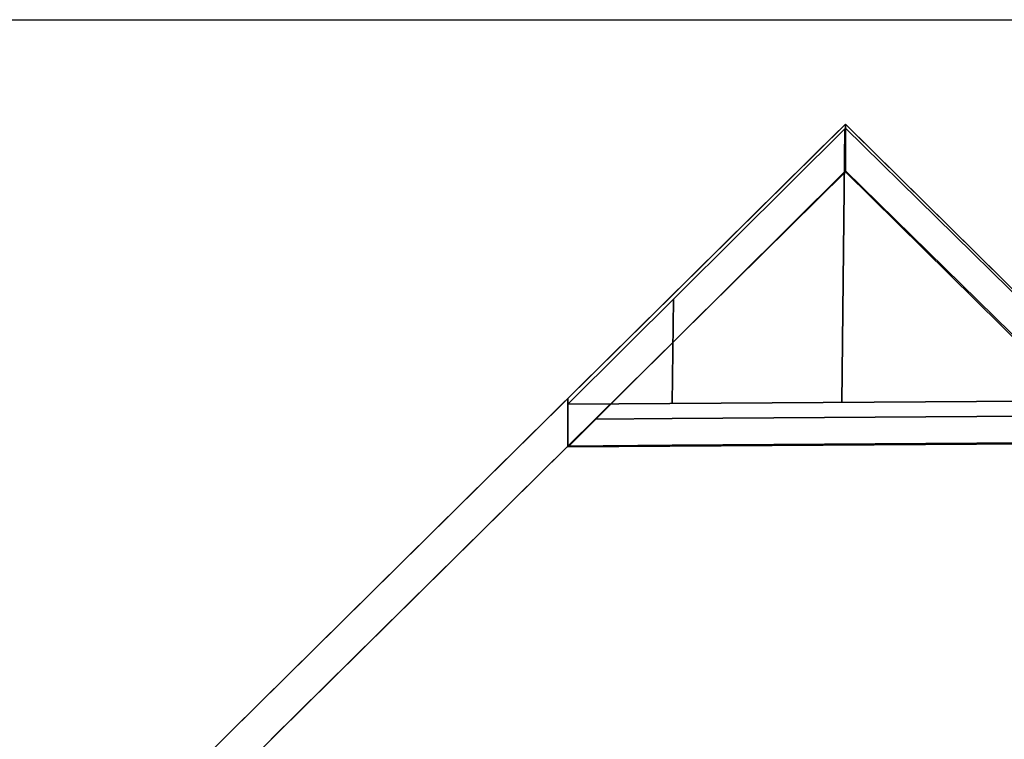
# Model space of a CAD drawing. Extents: x -350 to 540, y -53 to 541.
# Tile 487 of 569: x 206 to 264, y 239 to 281. Entities that reach past the tile are written whole.
import ezdxf

# ---------------------------------------------------------------- set-up
doc = ezdxf.new("R2010")
doc.units = 0
doc.layers.get('0').update_dxf_attribs({"lineweight": 35})
doc.layers.add('_3d_View_', color=7, linetype='Continuous')
doc.layers.add('A_Aussenwand-A06HSWU6NL', color=3, linetype='Continuous', lineweight=35, true_color=0x00ff00)
doc.layers.add('A_Dach', color=1, linetype='Continuous', lineweight=35, true_color=0xff0000)

# ---------------------------------------------------------------- blocks, each defined once
blk = doc.blocks.new('Referenz-A06HSWU8NL', base_point=(178.421, 198.202))
at = {"layer": 'A_Aussenwand-A06HSWU6NL', "color": 0, "linetype": 'ByBlock', "ltscale": 0.35}
for p, q in [((240.102, 257.786), (229.615, 247.419)), ((240.102, 257.786), (238.51, 256.212)), ((240.102, 257.786), (238.51, 256.212)), ((240.102, 257.752), (238.51, 256.168)), ((240.102, 257.752), (238.51, 256.168)), ((240.102, 257.752), (240.102, 257.786)), ((244.615, 257.783), (240.102, 257.752)), ((240.102, 257.752), (240.102, 257.752)), ((269.552, 257.951), (244.615, 257.783)), ((238.51, 256.212), (229.615, 247.419)), ((238.51, 256.168), (238.51, 256.212)), ((244.615, 256.209), (238.51, 256.168)), ((238.51, 256.168), (238.51, 256.168)), ((271.144, 256.388), (244.615, 256.209)), ((229.615, 247.419), (188.666, 206.941)), ((229.615, 247.419), (188.666, 206.941))]:
    blk.add_line(p, q, dxfattribs=at)
at = {"layer": 'A_Dach', "color": 0, "linetype": 'ByBlock', "ltscale": 0.35}
for p, q in [((254.827, 275.155), (178.421, 199.625)), ((254.827, 275.155), (178.421, 199.625)), ((254.827, 275.155), (178.421, 199.625)), ((254.827, 275.155), (178.421, 199.625)), ((254.827, 275.155), (178.421, 199.625)), ((254.827, 275.155), (178.421, 199.625)), ((254.827, 275.155), (178.421, 199.625)), ((254.827, 275.155), (238.463, 258.978)), ((254.827, 275.155), (238.463, 258.978)), ((271.191, 258.978), (254.827, 275.155)), ((254.827, 275.155), (254.827, 275.155)), ((254.827, 272.342), (254.827, 275.155)), ((271.191, 258.978), (254.827, 275.155)), ((254.827, 275.155), (254.827, 272.342)), ((254.827, 272.342), (254.827, 275.155)), ((254.827, 275.155), (254.827, 275.155)), ((254.827, 275.155), (331.233, 199.625)), ((254.827, 275.155), (331.233, 199.625)), ((254.827, 275.155), (331.233, 199.625)), ((254.827, 275.155), (331.233, 199.625)), ((254.827, 275.155), (331.233, 199.625)), ((254.827, 275.155), (331.233, 199.625)), ((254.827, 275.155), (331.233, 199.625)), ((254.827, 275.155), (254.827, 275.155)), ((254.827, 272.342), (254.827, 275.155)), ((254.827, 275.155), (254.827, 275.155)), ((254.827, 275.155), (254.827, 272.342)), ((254.827, 272.342), (254.827, 275.155)), ((254.444, 274.776), (178.421, 199.625)), ((238.463, 258.626), (254.827, 274.907)), ((238.463, 258.626), (254.827, 274.907)), ((254.608, 258.735), (254.799, 274.88)), ((254.827, 274.907), (271.191, 258.847)), ((254.827, 272.402), (254.827, 274.907)), ((254.827, 272.402), (254.827, 274.907)), ((254.827, 274.907), (271.191, 258.847)), ((254.827, 274.907), (254.827, 272.402)), ((255.21, 274.776), (331.233, 199.625)), ((238.463, 256.121), (254.827, 272.402)), ((254.827, 272.402), (238.463, 256.121)), ((254.827, 272.342), (238.463, 256.166)), ((238.463, 256.166), (254.827, 272.342)), ((254.827, 272.402), (271.191, 256.342)), ((271.191, 256.342), (254.827, 272.402)), ((271.191, 256.166), (254.827, 272.342)), ((254.827, 272.342), (254.827, 272.342)), ((254.827, 272.342), (271.191, 256.166)), ((254.827, 272.342), (254.827, 272.342)), ((254.827, 272.342), (254.827, 272.342)), ((254.827, 272.342), (254.827, 272.342)), ((246.815, 267.234), (178.421, 199.625)), ((262.839, 267.234), (331.233, 199.625)), ((244.607, 258.667), (244.68, 264.812)), ((239.185, 259.693), (178.421, 199.625)), ((238.463, 258.978), (220.343, 241.066)), ((238.463, 256.166), (238.463, 258.978)), ((271.191, 258.847), (238.463, 258.626)), ((238.463, 258.626), (238.463, 256.121)), ((220.969, 238.872), (238.463, 256.166)), ((238.463, 256.121), (271.191, 256.342)), ((220.343, 241.066), (188.119, 209.211))]:
    blk.add_line(p, q, dxfattribs=at)
blk = doc.blocks.new('3D-Ansicht-Rahmen-A06HSX0ONL', base_point=(172.396, 139.981))
at = {"color": 0, "linetype": 'ByBlock', "lineweight": -2, "ltscale": 0.25}
blk.add_line((172.396, 281.307), (335.235, 281.307), dxfattribs=at)

msp = doc.modelspace()

# ---------------------------------------------------------------- block references
at = {"color": 251, "lineweight": 25, "ltscale": 0.25, "true_color": 0x585858}
msp.add_blockref('Referenz-A06HSWU8NL', (178.421, 198.202), dxfattribs=at)
at = {"layer": '_3d_View_', "color": 7, "linetype": 'Continuous', "lineweight": 25}
msp.add_blockref('3D-Ansicht-Rahmen-A06HSX0ONL', (172.396, 139.981), dxfattribs=at)

doc.saveas('drawing.dxf')
